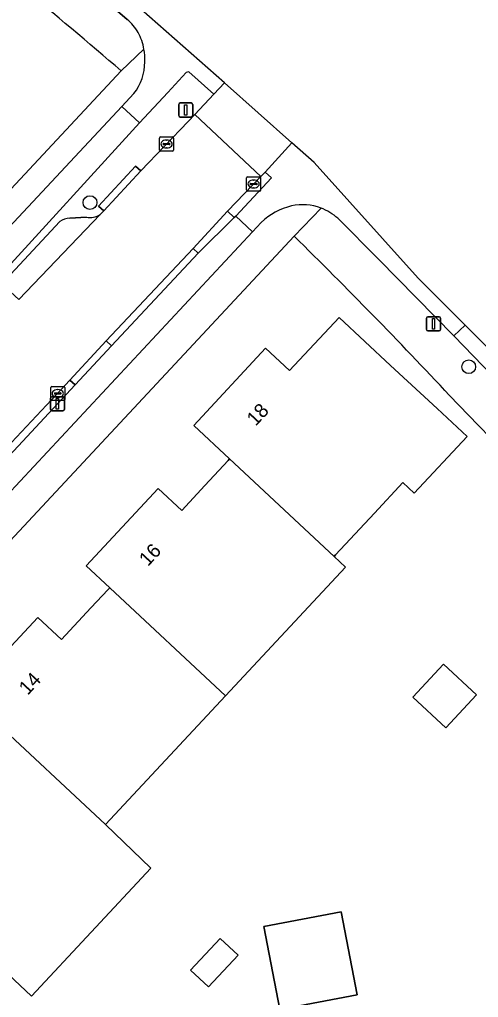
# Model space of a CAD drawing. Extents: x 159626 to 160723, y 388173 to 389416.
# Drawn here: x 160540.7 to 160573.3, y 388662.3 to 388731.8 of the extents above; entities that cross this region are included whole.
import ezdxf

# ---------------------------------------------------------------- set-up
doc = ezdxf.new("R2010")
doc.units = 0
for name, color, linetype in [('IMGEO_Boom', 7, 'Continuous'), ('IMGEO_Erf', 7, 'Continuous'), ('IMGEO_Fietspad_gesloten', 7, 'Continuous'), ('IMGEO_Fietspad_open', 7, 'Continuous'), ('IMGEO_Kolk', 7, 'Continuous'), ('IMGEO_Lichtmast', 7, 'Continuous'), ('IMGEO_Muur', 7, 'Continuous'), ('IMGEO_Pand', 7, 'Continuous'), ('IMGEO_Pand_nummerreeks', 7, 'Continuous'), ('IMGEO_Parkeervlak_open', 7, 'Continuous'), ('IMGEO_Rijbaan_lokaal_gesloten', 7, 'Continuous'), ('IMGEO_Verkeerseiland_open', 7, 'Continuous'), ('IMGEO_Voetpad_open', 7, 'Continuous')]:
    doc.layers.add(name, color=color, linetype=linetype)

msp = doc.modelspace()

# ---------------------------------------------------------------- linework, layer by layer
at = {"layer": 'IMGEO_Boom'}
for centre in [(160545.721, 388718.757), (160572.603, 388707.1)]:
    msp.add_circle(centre, 0.489, dxfattribs=at)
at = {"layer": 'IMGEO_Erf'}
for points in [[(160467.475, 388641.82), (160500, 388676.697), (160547.944, 388728.109)], [(160560.212, 388716.376), (160500, 388651.764), (160480.943, 388631.314)], [(160536.907, 388683.822), (160542.019, 388689.296), (160543.703, 388687.728), (160545.79, 388689.97), (160547.008, 388691.278), (160547.12, 388691.398), (160545.439, 388692.967), (160550.549, 388698.446), (160552.24, 388696.889), (160553.88, 388698.659), (160555.521, 388700.43), (160555.632, 388700.549), (160553.082, 388702.93), (160558.189, 388708.41), (160559.879, 388706.835), (160563.398, 388710.604), (160567.053, 388707.192), (160570.356, 388704.122), (160572.489, 388702.139), (160568.741, 388698.115), (160567.929, 388698.872), (160565.908, 388696.702), (160563.152, 388693.744), (160563.044, 388693.628), (160563.855, 388692.87), (160555.337, 388683.725), (160546.819, 388674.581), (160550.043, 388671.484), (160541.57, 388662.391), (160538.301, 388665.437)], [(160573.28, 388702.95), (160571.247, 388705.061)]]:
    msp.add_lwpolyline(points, dxfattribs=at)
for points in [[(160573.149, 388683.789), (160570.978, 388681.458), (160568.646, 388683.631), (160570.817, 388685.961)], [(160559.2, 388661.429), (160558.068, 388667.337), (160563.546, 388668.37), (160564.691, 388662.478)], [(160554.143, 388663.051), (160552.865, 388664.242), (160554.957, 388666.486), (160556.234, 388665.295)]]:
    msp.add_lwpolyline(points, close=True, dxfattribs=at)
for centre, radius, start, end in [((160334.337, 388480.986), 326.646, 49.16077, 52.41638), ((160286.03, 388437.941), 390.771, 43.12347, 45.44101), ((160274.617, 388411.72), 417.15, 38.45502, 44.27805)]:
    msp.add_arc(centre, radius, start, end, dxfattribs=at)
at = {"layer": 'IMGEO_Fietspad_gesloten'}
for points in [[(160511.032, 388683.253), (160513.548, 388685.996), (160519.417, 388692.263), (160521.973, 388695.041), (160527.978, 388701.444), (160530.559, 388704.208), (160536.514, 388710.576), (160539.1, 388713.34), (160549.226, 388724.422), (160547.973, 388725.59), (160500, 388674.178), (160467.549, 388639.396)], [(160557.261, 388716.685), (160556.065, 388717.799), (160555.963, 388717.698), (160553.4, 388715.167), (160547.243, 388708.583), (160544.669, 388705.821), (160538.728, 388699.434), (160536.209, 388696.66), (160530.229, 388690.312), (160527.645, 388687.548), (160521.681, 388681.155), (160519.181, 388678.481), (160513.121, 388672.001), (160510.559, 388669.221), (160504.842, 388663.034), (160502.251, 388660.315), (160500, 388657.587), (160496.111, 388653.76), (160493.6, 388650.985), (160487.656, 388644.534), (160485.024, 388641.799), (160480.24, 388636.37)], [(160478.454, 388632.075), (160500, 388655.208), (160557.261, 388716.685)], [(160639.492, 388627.538), (160611.832, 388666.525), (160587.447, 388694.955), (160572.349, 388710.058), (160571.538, 388709.302), (160579.884, 388700.67), (160611.725, 388663.136), (160613.259, 388661.194)]]:
    msp.add_lwpolyline(points, dxfattribs=at)
at = {"layer": 'IMGEO_Fietspad_open'}
for points in [[(160541.904, 388738.459), (160541.353, 388737.806), (160548.366, 388731.763)], [(160552.741, 388728.06), (160554.523, 388726.472), (160555.261, 388727.259), (160548.168, 388733.543), (160541.904, 388738.459)], [(160548.832, 388726.51), (160547.973, 388725.59), (160549.226, 388724.422), (160551.24, 388726.585), (160552.556, 388727.992)], [(160572.349, 388710.058), (160569.007, 388713.4), (160561.645, 388721.602), (160560.054, 388723.012), (160558.161, 388720.931), (160558.61, 388720.511), (160556.065, 388717.799), (160557.261, 388716.685), (160557.875, 388717.344)], [(160563.314, 388717.643), (160566.227, 388714.726), (160571.538, 388709.302), (160572.349, 388710.058)]]:
    msp.add_lwpolyline(points, dxfattribs=at)
for centre, radius, start, end in [((160545.996, 388728.959), 3.672, 30.822, 49.79527), ((160545.529, 388728.954), 4.082, 9.92314, 27.52697), ((160545.433, 388728.941), 4.179, 357.55799, 9.86596), ((160546.071, 388728.721), 3.538, 321.31368, 0.67587), ((160552.873, 388727.416), 0.657, 101.5556, 118.80798), ((160561.212, 388713.794), 4.873, 104.03202, 133.22986), ((160560.823, 388714.9), 3.706, 69.50865, 102.33181), ((160560.816, 388714.894), 3.714, 47.73838, 69.44908)]:
    msp.add_arc(centre, radius, start, end, dxfattribs=at)
at = {"layer": 'IMGEO_Kolk'}
for p, q in [((160550.656, 388722.496), (160550.656, 388723.348)), ((160550.731, 388723.422), (160551.583, 388723.422)), ((160551.657, 388723.348), (160551.657, 388722.496)), ((160550.915, 388722.916), (160550.915, 388722.928)), ((160551.353, 388722.879), (160550.955, 388722.879)), ((160550.958, 388722.965), (160551.356, 388722.965)), ((160551.167, 388722.642), (160551.142, 388722.642)), ((160551.144, 388723.202), (160551.169, 388723.202)), ((160551.399, 388722.928), (160551.399, 388722.916)), ((160551.583, 388722.422), (160550.731, 388722.422)), ((160556.835, 388719.657), (160556.835, 388720.509)), ((160556.91, 388720.583), (160557.762, 388720.583)), ((160557.836, 388720.509), (160557.836, 388719.657)), ((160557.094, 388720.077), (160557.094, 388720.089)), ((160557.532, 388720.04), (160557.134, 388720.04)), ((160557.137, 388720.126), (160557.535, 388720.126)), ((160557.323, 388720.363), (160557.348, 388720.363)), ((160557.578, 388720.089), (160557.578, 388720.077)), ((160557.762, 388719.583), (160556.91, 388719.583)), ((160557.346, 388719.803), (160557.321, 388719.803)), ((160542.933, 388704.773), (160542.933, 388705.625)), ((160543.008, 388705.699), (160543.86, 388705.699)), ((160543.235, 388705.242), (160543.633, 388705.242)), ((160543.421, 388705.479), (160543.446, 388705.479)), ((160543.934, 388705.625), (160543.934, 388704.773)), ((160543.86, 388704.699), (160543.008, 388704.699)), ((160543.192, 388705.193), (160543.192, 388705.205)), ((160543.63, 388705.156), (160543.232, 388705.156)), ((160543.444, 388704.919), (160543.419, 388704.919)), ((160543.676, 388705.205), (160543.676, 388705.193))]:
    msp.add_line(p, q, dxfattribs=at)
for points in [[(160550.656, 388722.496), (160550.656, 388723.348)], [(160550.731, 388723.422), (160551.583, 388723.422)], [(160551.657, 388723.348), (160551.657, 388722.496)], [(160551.583, 388722.422), (160550.731, 388722.422)], [(160556.835, 388719.657), (160556.835, 388720.509)], [(160556.91, 388720.583), (160557.762, 388720.583)], [(160557.836, 388720.509), (160557.836, 388719.657)], [(160557.762, 388719.583), (160556.91, 388719.583)], [(160542.933, 388704.773), (160542.933, 388705.625)], [(160543.008, 388705.699), (160543.86, 388705.699)], [(160543.934, 388705.625), (160543.934, 388704.773)], [(160543.86, 388704.699), (160543.008, 388704.699)]]:
    msp.add_lwpolyline(points, dxfattribs=at)
for centre, radius, start, end in [((160550.733, 388723.346), 0.0765, 91.55205, 178.44795), ((160550.733, 388723.346), 0.0765, 91.55205, 178.44795), ((160551.581, 388723.346), 0.0765, 1.55205, 88.44795), ((160551.581, 388723.346), 0.0765, 1.55205, 88.44795), ((160550.955, 388722.925), 0.0403, 85.87752, 175.75265), ((160550.952, 388722.915), 0.0366, 178.93798, 274.71019), ((160551.356, 388722.922), 0.043, 264.86636, 352.45326), ((160551.36, 388722.927), 0.0386, 1.73085, 96.63898), ((160550.733, 388722.498), 0.0765, 181.55205, 268.44795), ((160550.733, 388722.498), 0.0765, 181.55205, 268.44795), ((160551.581, 388722.498), 0.0765, 271.55205, 358.44795), ((160551.581, 388722.498), 0.0765, 271.55205, 358.44795), ((160556.912, 388720.507), 0.0765, 91.55205, 178.44795), ((160556.912, 388720.507), 0.0765, 91.55205, 178.44795), ((160557.76, 388720.507), 0.0765, 1.55205, 88.44795), ((160557.76, 388720.507), 0.0765, 1.55205, 88.44795), ((160557.134, 388720.086), 0.0403, 85.87752, 175.75265), ((160557.131, 388720.076), 0.0366, 178.93798, 274.71019), ((160557.535, 388720.083), 0.043, 264.86636, 352.45326), ((160557.539, 388720.088), 0.0386, 1.73085, 96.63898), ((160556.912, 388719.659), 0.0765, 181.55205, 268.44795), ((160556.912, 388719.659), 0.0765, 181.55205, 268.44795), ((160557.76, 388719.659), 0.0765, 271.55205, 358.44795), ((160557.76, 388719.659), 0.0765, 271.55205, 358.44795), ((160543.01, 388705.623), 0.0765, 91.55205, 178.44795), ((160543.01, 388705.623), 0.0765, 91.55205, 178.44795), ((160543.232, 388705.202), 0.0403, 85.87752, 175.75265), ((160543.637, 388705.204), 0.0386, 1.73085, 96.63898), ((160543.858, 388705.623), 0.0765, 1.55205, 88.44795), ((160543.858, 388705.623), 0.0765, 1.55205, 88.44795), ((160543.01, 388704.775), 0.0765, 181.55205, 268.44795), ((160543.01, 388704.775), 0.0765, 181.55205, 268.44795), ((160543.229, 388705.192), 0.0366, 178.93798, 274.71019), ((160543.633, 388705.199), 0.043, 264.86636, 352.45326), ((160543.858, 388704.775), 0.0765, 271.55205, 358.44795), ((160543.858, 388704.775), 0.0765, 271.55205, 358.44795)]:
    msp.add_arc(centre, radius, start, end, dxfattribs=at)
for centre, major_axis, ratio, start_param, end_param in [((160551.143, 388722.922), (-0.387, 0.002), 0.722429, 4.712389, 7.853982), ((160551.168, 388722.922), (-0.39, 0.002), 0.717154, 1.570796, 4.712389), ((160557.322, 388720.083), (-0.387, 0.002), 0.722429, 4.712389, 7.853982), ((160557.347, 388720.083), (-0.39, 0.002), 0.717154, 1.570796, 4.712389), ((160543.42, 388705.199), (-0.387, 0.002), 0.722429, 4.712389, 7.853982), ((160543.445, 388705.199), (-0.39, 0.002), 0.717154, 1.570796, 4.712389)]:
    msp.add_ellipse(centre, major_axis=major_axis, ratio=ratio, start_param=start_param, end_param=end_param, dxfattribs=at)
at = {"layer": 'IMGEO_Lichtmast'}
for p, q in [((160552.02, 388724.939), (160552.02, 388725.739)), ((160552.02, 388725.739), (160552.02, 388724.939)), ((160552.12, 388725.839), (160552.91, 388725.839)), ((160552.91, 388725.839), (160552.12, 388725.839)), ((160553.01, 388725.739), (160553.01, 388724.939)), ((160553.01, 388724.939), (160553.01, 388725.739)), ((160552.91, 388724.839), (160552.12, 388724.839)), ((160552.12, 388724.839), (160552.91, 388724.839)), ((160569.606, 388709.749), (160569.606, 388710.549)), ((160569.606, 388710.549), (160569.606, 388709.749)), ((160569.706, 388710.649), (160570.496, 388710.649)), ((160570.496, 388710.649), (160569.706, 388710.649)), ((160570.596, 388710.549), (160570.596, 388709.749)), ((160570.596, 388709.749), (160570.596, 388710.549)), ((160570.496, 388709.649), (160569.706, 388709.649)), ((160569.706, 388709.649), (160570.496, 388709.649)), ((160542.911, 388704.07), (160542.911, 388704.87)), ((160542.911, 388704.87), (160542.911, 388704.07)), ((160543.011, 388704.97), (160543.801, 388704.97)), ((160543.801, 388704.97), (160543.011, 388704.97)), ((160543.901, 388704.87), (160543.901, 388704.07)), ((160543.901, 388704.07), (160543.901, 388704.87)), ((160543.801, 388703.97), (160543.011, 388703.97)), ((160543.011, 388703.97), (160543.801, 388703.97))]:
    msp.add_line(p, q, dxfattribs=at)
for points in [[(160552.44, 388725.714), (160552.59, 388725.714), (160552.59, 388724.964), (160552.44, 388724.964), (160552.44, 388725.714)], [(160570.026, 388710.524), (160570.176, 388710.524), (160570.176, 388709.774), (160570.026, 388709.774), (160570.026, 388710.524)], [(160543.331, 388704.845), (160543.481, 388704.845), (160543.481, 388704.095), (160543.331, 388704.095), (160543.331, 388704.845)]]:
    msp.add_lwpolyline(points, dxfattribs=at)
for centre, start, end in [((160552.12, 388725.739), 90, 180), ((160552.12, 388725.739), 90, 180), ((160552.91, 388725.739), 0, 90), ((160552.91, 388725.739), 360, 90), ((160552.12, 388724.939), 180, 270), ((160552.12, 388724.939), 180, 270), ((160552.91, 388724.939), 270, 0), ((160552.91, 388724.939), 270, 0), ((160569.706, 388710.549), 90, 180), ((160569.706, 388710.549), 90, 180), ((160570.496, 388710.549), 0, 90), ((160570.496, 388710.549), 360, 90), ((160569.706, 388709.749), 180, 270), ((160569.706, 388709.749), 180, 270), ((160570.496, 388709.749), 270, 0), ((160570.496, 388709.749), 270, 0), ((160543.011, 388704.87), 90, 180), ((160543.011, 388704.87), 90, 180), ((160543.801, 388704.87), 0, 90), ((160543.801, 388704.87), 360, 90), ((160543.011, 388704.07), 180, 270), ((160543.011, 388704.07), 180, 270), ((160543.801, 388704.07), 270, 0), ((160543.801, 388704.07), 270, 0)]:
    msp.add_arc(centre, 0.1, start, end, dxfattribs=at)
at = {"layer": 'IMGEO_Muur'}
msp.add_lwpolyline([(160571.247, 388705.061), (160573.28, 388702.95)], dxfattribs=at)
at = {"layer": 'IMGEO_Pand'}
for points in [[(160570.356, 388704.122), (160567.053, 388707.192), (160563.398, 388710.604), (160559.879, 388706.835), (160558.189, 388708.41), (160553.082, 388702.93), (160555.632, 388700.549), (160563.044, 388693.628), (160563.152, 388693.744), (160565.908, 388696.702), (160567.929, 388698.872), (160568.741, 388698.115), (160572.489, 388702.139)], [(160563.044, 388693.628), (160555.632, 388700.549), (160555.521, 388700.43), (160553.88, 388698.659), (160552.24, 388696.889), (160550.549, 388698.446), (160545.439, 388692.967), (160547.12, 388691.398), (160555.337, 388683.725), (160563.855, 388692.87)], [(160547.12, 388691.398), (160547.008, 388691.278), (160545.79, 388689.97), (160543.703, 388687.728), (160542.019, 388689.296), (160536.907, 388683.822), (160538.59, 388682.253), (160546.819, 388674.581), (160555.337, 388683.725)], [(160573.149, 388683.789), (160570.817, 388685.961), (160568.646, 388683.631), (160570.978, 388681.458)], [(160546.819, 388674.581), (160538.59, 388682.253), (160538.471, 388682.127), (160535.823, 388679.309), (160535.18, 388678.624), (160533.48, 388680.153), (160528.382, 388674.68), (160530.105, 388673.075), (160538.301, 388665.437), (160541.57, 388662.391), (160550.043, 388671.484)], [(160559.2, 388661.429), (160564.691, 388662.478), (160563.546, 388668.37), (160558.068, 388667.337)], [(160554.143, 388663.051), (160556.234, 388665.295), (160554.957, 388666.486), (160552.865, 388664.242)]]:
    msp.add_lwpolyline(points, close=True, dxfattribs=at)
at = {"layer": 'IMGEO_Parkeervlak_open'}
for points in [[(160543.576, 388717.424), (160539.465, 388712.999), (160540.669, 388711.877), (160546.448, 388717.904)], [(160545.471, 388717.735), (160544.288, 388717.654)]]:
    msp.add_lwpolyline(points, dxfattribs=at)
for centre, radius, start, end in [((160545.759, 388718.981), 1.278, 256.99608, 302.63157), ((160544.303, 388716.39), 1.264, 90.69267, 125.11174)]:
    msp.add_arc(centre, radius, start, end, dxfattribs=at)
at = {"layer": 'IMGEO_Rijbaan_lokaal_gesloten'}
msp.add_lwpolyline([(160560.054, 388723.012), (160555.261, 388727.259), (160554.523, 388726.472), (160553.162, 388725.022), (160557.857, 388720.622), (160558.161, 388720.931)], close=True, dxfattribs=at)
msp.add_lwpolyline([(160538.347, 388699.813), (160543.349, 388705.135), (160544.297, 388706.136), (160546.869, 388708.941), (160553.035, 388715.507), (160555.488, 388718.14), (160557.27, 388720.026), (160557.857, 388720.622), (160553.162, 388725.022), (160552.695, 388724.525), (160549.327, 388721.012), (160546.7, 388718.167), (160546.448, 388717.904), (160540.669, 388711.877)], dxfattribs=at)
at = {"layer": 'IMGEO_Verkeerseiland_open'}
for points in [[(160552.556, 388727.992), (160551.24, 388726.585), (160549.226, 388724.422), (160539.1, 388713.34), (160539.465, 388712.999), (160543.576, 388717.424)], [(160548.96, 388721.351), (160549.327, 388721.012), (160552.695, 388724.525), (160553.162, 388725.022), (160554.523, 388726.472), (160552.741, 388728.06)], [(160546.448, 388717.904), (160546.7, 388718.167), (160546.333, 388718.506), (160548.96, 388721.351)], [(160544.288, 388717.654), (160545.471, 388717.735)]]:
    msp.add_lwpolyline(points, dxfattribs=at)
for points in [[(160553.035, 388715.507), (160546.869, 388708.941), (160547.243, 388708.583), (160553.4, 388715.167)], [(160538.728, 388699.434), (160544.669, 388705.821), (160544.297, 388706.136), (160543.349, 388705.135), (160538.347, 388699.813)]]:
    msp.add_lwpolyline(points, close=True, dxfattribs=at)
for centre, radius, start, end in [((160552.873, 388727.416), 0.657, 101.5556, 118.80798), ((160545.759, 388718.981), 1.278, 256.99608, 302.63157), ((160544.303, 388716.39), 1.264, 90.69267, 125.11174)]:
    msp.add_arc(centre, radius, start, end, dxfattribs=at)
at = {"layer": 'IMGEO_Voetpad_open'}
for points in [[(160548.366, 388731.763), (160541.353, 388737.806)], [(160549.55, 388729.657), (160547.944, 388728.109), (160500, 388676.697), (160467.475, 388641.82)], [(160547.944, 388728.109), (160549.55, 388729.657)], [(160547.973, 388725.59), (160548.832, 388726.51)], [(160465.214, 388641.227), (160467.549, 388639.396), (160500, 388674.178), (160547.973, 388725.59)], [(160480.943, 388631.314), (160500, 388651.764), (160560.212, 388716.376), (160562.12, 388718.372)], [(160562.12, 388718.372), (160560.212, 388716.376)], [(160557.875, 388717.344), (160557.261, 388716.685), (160500, 388655.208), (160478.454, 388632.075)], [(160579.884, 388700.67), (160571.538, 388709.302), (160566.227, 388714.726), (160563.314, 388717.643)], [(160571.247, 388705.061), (160573.28, 388702.95)]]:
    msp.add_lwpolyline(points, dxfattribs=at)
for points in [[(160549.327, 388721.012), (160548.96, 388721.351), (160546.333, 388718.506), (160546.7, 388718.167)], [(160558.61, 388720.511), (160558.161, 388720.931), (160557.857, 388720.622), (160557.27, 388720.026), (160555.488, 388718.14), (160555.963, 388717.698), (160556.065, 388717.799)], [(160555.963, 388717.698), (160555.488, 388718.14), (160553.035, 388715.507), (160553.4, 388715.167)], [(160544.297, 388706.136), (160544.669, 388705.821), (160547.243, 388708.583), (160546.869, 388708.941)]]:
    msp.add_lwpolyline(points, close=True, dxfattribs=at)
for centre, radius, start, end in [((160334.337, 388480.986), 326.646, 49.16077, 52.41638), ((160545.996, 388728.959), 3.672, 30.822, 49.79527), ((160545.529, 388728.954), 4.082, 9.92314, 27.52697), ((160545.433, 388728.941), 4.179, 357.55799, 9.86596), ((160546.071, 388728.721), 3.538, 321.31368, 0.67587), ((160561.212, 388713.794), 4.873, 104.03202, 133.22986), ((160560.823, 388714.9), 3.706, 69.50865, 102.33181), ((160560.816, 388714.894), 3.714, 47.73838, 69.44908), ((160286.03, 388437.941), 390.771, 43.12347, 45.44101), ((160274.617, 388411.72), 417.15, 38.45502, 44.27805)]:
    msp.add_arc(centre, radius, start, end, dxfattribs=at)

# ---------------------------------------------------------------- texts
at = {"layer": 'IMGEO_Pand_nummerreeks'}
for s, rotation, p in [('18', 47.01692, (160557.475, 388702.832)), ('16', 46.994, (160549.834, 388692.872)), ('14', 46.95962, (160541.301, 388683.722))]:
    msp.add_text(s, height=1, rotation=rotation, dxfattribs=at).set_placement(p)

doc.saveas('drawing.dxf')
